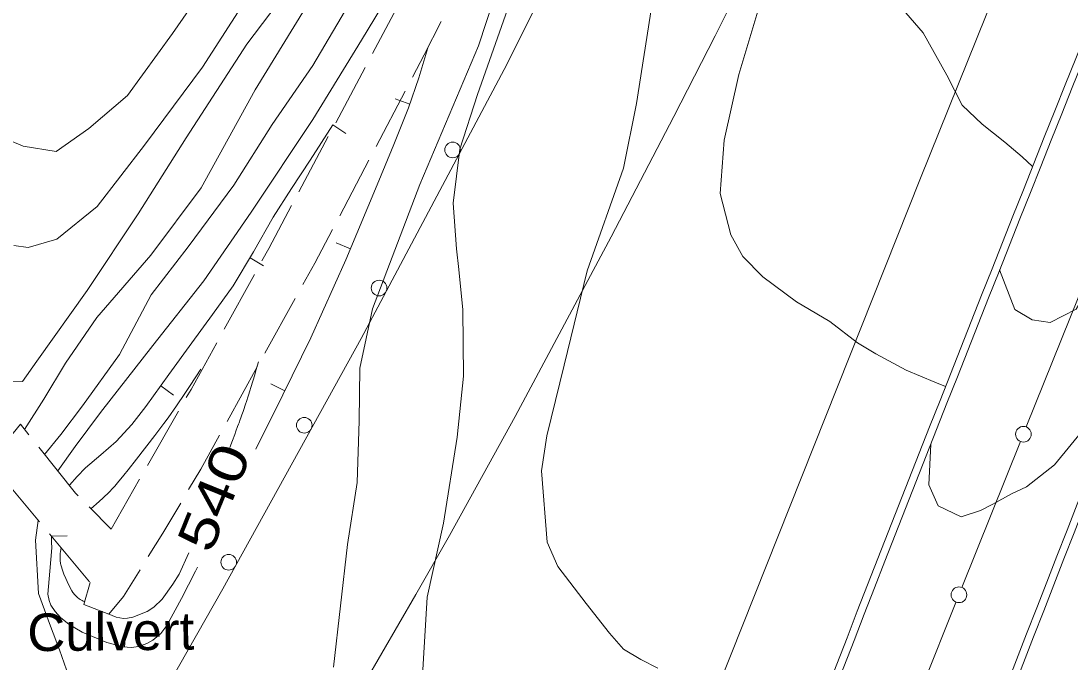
# Model space of a CAD drawing. Extents: x 2361284 to 2366480, y 6976556 to 6985346.
# Drawn here: x 2365074.7 to 2365208.9, y 6980794 to 6980875.9 of the extents above; entities that cross this region are included whole.
import ezdxf
from ezdxf.enums import TextEntityAlignment as Align

# ---------------------------------------------------------------- set-up
doc = ezdxf.new("R2010")
doc.units = 0
doc.header["$LTSCALE"] = 1.9
for name, color, linetype, lineweight in [('12', 7, 'Continuous', 13), ('13', 7, 'Continuous', 13), ('14', 7, 'Continuous', 13), ('17', 7, 'Continuous', 13), ('27', 7, 'Continuous', 13), ('3', 7, 'Continuous', 13), ('5', 7, 'Continuous', 13), ('6', 7, 'Continuous', 13), ('8', 7, 'Continuous', 13)]:
    doc.layers.add(name, color=color, linetype=linetype, lineweight=lineweight)

msp = doc.modelspace()

# ---------------------------------------------------------------- linework, layer by layer
at = {"layer": '12'}
for points in [[(2365176.904, 6980991.503), (2365175.008, 6980987.934), (2365170.935, 6980979.945), (2365165.536, 6980969.353), (2365158.564, 6980955.727), (2365148.073, 6980940.015), (2365139.417, 6980927.952), (2365131.234, 6980914.514), (2365121.822, 6980897.894), (2365112.388, 6980884.582), (2365103.558, 6980872.939), (2365095.781, 6980860.943), (2365089.643, 6980851.226), (2365083.127, 6980841.452), (2365076.682, 6980832.421), (2365074.847, 6980829.803), (2365070.775, 6980829.924), (2365067.573, 6980830.124), (2365066.111, 6980829.73), (2365064.099, 6980827.331), (2365064.941, 6980820.879), (2365064.671, 6980816.626)], [(2365192.93, 6980829.176), (2365191.554, 6980829.723), (2365187.92, 6980831.248), (2365183.999, 6980833.331), (2365181.675, 6980834.739), (2365178.119, 6980837.475), (2365173.855, 6980839.975), (2365169.585, 6980843.205), (2365167.01, 6980845.801), (2365165.474, 6980848.557), (2365164.124, 6980853.824), (2365164.629, 6980860.658), (2365166.489, 6980869.027), (2365171.355, 6980885.273), (2365172.061, 6980895.201), (2365173.535, 6980906.266), (2365175.491, 6980918.205), (2365174.083, 6980927.522), (2365173.162, 6980933.854), (2365172.447, 6980941.767), (2365175.394, 6980953.697), (2365176.277, 6980956.485)], [(2365101.369, 6980821.376), (2365101.708, 6980822.262), (2365102.01, 6980823.05), (2365102.16, 6980823.444), (2365102.383, 6980824.036), (2365102.495, 6980824.338), (2365102.568, 6980824.54), (2365102.714, 6980824.944), (2365102.786, 6980825.146), (2365102.928, 6980825.551), (2365103.068, 6980825.957), (2365103.16, 6980826.228), (2365103.342, 6980826.771), (2365103.543, 6980827.383), (2365103.675, 6980827.791), (2365103.762, 6980828.064), (2365103.934, 6980828.61), (2365104.062, 6980829.02), (2365104.315, 6980829.841), (2365104.564, 6980830.663), (2365104.728, 6980831.212), (2365105.055, 6980832.31)], [(2365097.693, 6980831.39), (2365096.326, 6980829.295), (2365095.63, 6980828.257), (2365094.569, 6980826.711), (2365093.482, 6980825.183), (2365092.928, 6980824.426), (2365091.786, 6980822.907), (2365089.461, 6980819.902), (2365088.38, 6980818.531), (2365087.832, 6980817.851), (2365087.001, 6980816.838), (2365086.66, 6980816.44), (2365086.427, 6980816.18), (2365085.946, 6980815.674), (2365085.197, 6980814.943), (2365084.681, 6980814.47), (2365083.622, 6980813.546)], [(2365216.53, 6980831.33), (2365214.032, 6980828.006), (2365210.741, 6980823.896), (2365206.864, 6980819.148), (2365203.311, 6980816.334), (2365201.369, 6980815.455), (2365198.973, 6980814.122), (2365197.39, 6980813.337), (2365194.948, 6980812.504), (2365191.995, 6980813.906), (2365190.809, 6980816.585), (2365191.05, 6980821.778)], [(2365079.809, 6980808.559), (2365079.722, 6980808.079), (2365079.692, 6980807.835), (2365079.667, 6980807.467), (2365079.668, 6980807.098), (2365079.68, 6980806.915), (2365079.727, 6980806.552), (2365079.762, 6980806.373), (2365079.833, 6980806.109), (2365079.932, 6980805.804), (2365080.153, 6980805.204), (2365080.401, 6980804.614), (2365080.578, 6980804.225), (2365080.958, 6980803.45), (2365081.182, 6980803.048), (2365081.314, 6980802.853), (2365081.558, 6980802.548), (2365081.69, 6980802.404), (2365081.899, 6980802.204), (2365082.123, 6980802.025), (2365082.24, 6980801.945), (2365082.483, 6980801.806), (2365082.61, 6980801.748), (2365082.805, 6980801.677)], [(2365085.83, 6980800.126), (2365086.844, 6980799.676), (2365087.79, 6980799.534), (2365088.274, 6980799.549), (2365088.984, 6980799.686), (2365090.81, 6980800.422), (2365091.641, 6980800.949), (2365092.731, 6980801.992), (2365094.108, 6980803.895), (2365094.882, 6980805.194), (2365096.155, 6980807.915)]]:
    msp.add_lwpolyline(points, dxfattribs=at)
at = {"layer": '13'}
for points in [[(2365189.946, 6981030.448), (2365188.434, 6981027.504), (2365187.337, 6981025.013), (2365183.99, 6981017.251), (2365181.026, 6981010.283), (2365175.573, 6981000.08), (2365171.102, 6980991.818), (2365165.815, 6980984.157), (2365158.138, 6980972.132), (2365150.468, 6980960.47), (2365141.954, 6980946.297), (2365132.899, 6980931.902), (2365122.27, 6980917.009), (2365114.848, 6980906.738), (2365107.691, 6980894.719), (2365100.556, 6980883.68), (2365094.054, 6980874.269), (2365088.31, 6980866.354), (2365083.33, 6980862.125), (2365079.148, 6980859.195), (2365074.941, 6980859.875), (2365071.778, 6980861.195)], [(2365186.504, 6981013.825), (2365184.371, 6981010.845), (2365180.673, 6981002.139), (2365176.349, 6980993.097), (2365170.747, 6980983.974), (2365163.484, 6980973.743), (2365154.688, 6980959.49), (2365149.105, 6980949.215), (2365141.958, 6980938.438), (2365135.086, 6980928.051), (2365125.977, 6980915.254), (2365119.388, 6980904.621), (2365111.744, 6980891.298), (2365105.307, 6980881.526), (2365097.866, 6980869.975), (2365090.47, 6980860.013), (2365084.425, 6980852.176), (2365079.274, 6980847.997), (2365075.574, 6980846.915), (2365073.751, 6980847.174)], [(2365156.139, 6980793.184), (2365153.939, 6980794.283), (2365151.736, 6980795.583), (2365149.936, 6980797.655), (2365146.98, 6980801.438), (2365143.336, 6980806.183), (2365141.986, 6980809.28), (2365141.262, 6980818.389), (2365141.937, 6980822.882), (2365144.131, 6980831.912), (2365147.106, 6980843.942), (2365151.741, 6980857.065), (2365153.383, 6980865.322), (2365155.364, 6980877.872), (2365155.582, 6980886.503), (2365155.89, 6980895.058), (2365157.018, 6980899.488), (2365155.745, 6980903.997), (2365155.218, 6980907.912), (2365157.05, 6980915.079), (2365160.538, 6980925.803), (2365165.162, 6980940.288), (2365168.545, 6980950.46), (2365173.315, 6980969.347)], [(2365165.27, 6980965.681), (2365163.588, 6980961.705), (2365160.621, 6980956.066), (2365156.773, 6980949.538), (2365152.749, 6980942.48), (2365148.404, 6980934.579), (2365141.903, 6980924.286), (2365136.756, 6980915.446), (2365130.973, 6980907.301), (2365122.16, 6980894.957), (2365114.501, 6980883.212), (2365104.634, 6980867.069), (2365097.703, 6980854.541), (2365091.293, 6980845.971), (2365084.39, 6980837.984), (2365080.365, 6980832.136), (2365077.579, 6980827.569), (2365075.136, 6980823.666)], [(2365154.225, 6980941.884), (2365151.768, 6980937.381), (2365149.616, 6980933.371), (2365146.288, 6980926.858), (2365140.665, 6980916.594), (2365134.55, 6980905.505), (2365130.431, 6980898.046), (2365124.266, 6980888.006), (2365117.151, 6980878.978), (2365112.005, 6980870.209), (2365106.816, 6980862.668), (2365101.89, 6980854.891), (2365096.054, 6980847.016), (2365091.302, 6980840.87), (2365087.275, 6980833.261), (2365082.537, 6980826.706), (2365079.752, 6980823.02), (2365077.696, 6980820.481)], [(2365125.993, 6980791.538), (2365126.622, 6980802.224), (2365128.732, 6980811.685), (2365130.457, 6980822.702), (2365131.273, 6980830.47), (2365131.193, 6980838.979), (2365130.693, 6980844.136), (2365130.368, 6980846.783), (2365129.943, 6980852.619), (2365130.788, 6980859.486), (2365133.071, 6980866.499), (2365137.151, 6980878.089), (2365142.648, 6980893.242), (2365145.542, 6980901.179), (2365151.26, 6980916.114), (2365159.826, 6980939.767)], [(2365114.656, 6980793.29), (2365116.437, 6980808.957), (2365117.671, 6980816.88), (2365117.946, 6980824.784), (2365118.032, 6980831.504), (2365119.631, 6980839.089), (2365125.67, 6980854.967), (2365133.182, 6980872.711), (2365138.178, 6980887.909), (2365141.176, 6980897.698), (2365142.903, 6980905.384)], [(2365135.779, 6980903.477), (2365133.396, 6980900.644), (2365129.193, 6980892.514), (2365124.446, 6980883.757), (2365118.223, 6980873.438), (2365111.99, 6980863.308), (2365104.113, 6980851.463), (2365098.076, 6980842.665), (2365091.553, 6980834.392), (2365084.855, 6980825.849), (2365081.587, 6980821.488), (2365079.376, 6980818.386)], [(2365204.072, 6980857.273), (2365202.75, 6980858.52), (2365200.502, 6980860.379), (2365197.621, 6980862.712), (2365195.048, 6980865.118), (2365193.081, 6980868.97), (2365190.09, 6980874.382), (2365185.883, 6980879.212)], [(2365228.561, 6980861.716), (2365227.713, 6980859.528), (2365225.075, 6980857.143), (2365222.154, 6980854.126), (2365219.472, 6980851.18), (2365216.269, 6980848.289), (2365212.411, 6980843.823), (2365209.636, 6980839.065), (2365206.311, 6980837.353), (2365203.998, 6980837.691), (2365201.805, 6980839.021), (2365199.858, 6980844.073)], [(2365076.886, 6980812.042), (2365076.51, 6980809.538), (2365076.925, 6980802.712), (2365078.455, 6980798.526), (2365079.613, 6980795.527), (2365081.084, 6980791.261), (2365081.424, 6980788.134), (2365081.36, 6980785.323), (2365080.803, 6980781.917), (2365079.688, 6980779.247), (2365077.06, 6980774.841), (2365074.722, 6980770.378), (2365072.163, 6980764.965), (2365068.136, 6980759.306), (2365065.719, 6980755.863), (2365060.718, 6980749.744)]]:
    msp.add_lwpolyline(points, dxfattribs=at)
at = {"layer": '14'}
for points in [[(2365228.891, 6981017.348), (2365221.949, 6981000.519), (2365217.221, 6980989.345), (2365207.569, 6980967.073), (2365197.921, 6980945.473), (2365192.993, 6980934.724), (2365185.462, 6980918.664), (2365173.834, 6980894.718), (2365163.453, 6980874.008), (2365158.189, 6980863.694), (2365150.184, 6980848.282), (2365137.889, 6980825.325), (2365129.468, 6980810.144), (2365125.183, 6980802.595), (2365118.654, 6980791.328), (2365076.346, 6980719.533), (2365055.075, 6980683.707), (2364989.163, 6980573.095)], [(2365252.137, 6981009.709), (2365231.187, 6980958.46), (2365217.325, 6980924.253), (2365189.746, 6980855.777), (2365163.937, 6980790.989), (2365151.193, 6980758.532), (2365132.301, 6980709.754), (2365126.562, 6980694.687), (2365115.308, 6980664.471), (2365104.308, 6980634.164), (2365097.089, 6980613.917), (2365082.856, 6980573.346)]]:
    msp.add_lwpolyline(points, dxfattribs=at)
at = {"layer": '17'}
msp.add_lwpolyline([(2364966.003, 6980573.044), (2364980.945, 6980599.029), (2364996.031, 6980624.933), (2365019.574, 6980664.648), (2365043.148, 6980704.345), (2365062.839, 6980737.905), (2365082.412, 6980771.531), (2365100.49, 6980803.296), (2365118.166, 6980835.285), (2365136.491, 6980869.682), (2365153.9, 6980904.539), (2365160.027, 6980917.488), (2365166.015, 6980930.495), (2365169.287, 6980937.708), (2365172.517, 6980944.938)], dxfattribs=at)
for centre in [(2365129.884, 6980859.407), (2365120.481, 6980841.755), (2365110.907, 6980824.213), (2365101.236, 6980806.707)]:
    msp.add_circle(centre, 1, dxfattribs=at)
at = {"layer": '27'}
for p, q in [((2365124.402, 6980865.267), (2365122.516, 6980865.919)), ((2365114.557, 6980862.602), (2365116.238, 6980861.518)), ((2365116.827, 6980846.764), (2365114.981, 6980847.526)), ((2365103.978, 6980845.632), (2365105.698, 6980844.608)), ((2365092.542, 6980829.241), (2365094.164, 6980828.077)), ((2365108.4, 6980828.622), (2365106.611, 6980829.515)), ((2365078.575, 6980810.038), (2365080.575, 6980810.097)), ((2365087.91, 6980795.896), (2365088.061, 6980797.887))]:
    msp.add_line(p, q, dxfattribs=at)
for points in [[(2365104.711, 6980821.178), (2365108.145, 6980828.11), (2365111.746, 6980835.384), (2365116.231, 6980845.348), (2365120.435, 6980855.448), (2365122.381, 6980860.106), (2365124.247, 6980864.805), (2365125.551, 6980868.598), (2365126.694, 6980872.439)], [(2365114.557, 6980862.602), (2365113.098, 6980860.358), (2365111.64, 6980858.104), (2365109.284, 6980854.462), (2365106.939, 6980850.81), (2365104.431, 6980846.386), (2365101.822, 6980842.03), (2365099.177, 6980838.385), (2365096.51, 6980834.749), (2365093.589, 6980830.691), (2365090.657, 6980826.623), (2365088.83, 6980824.317), (2365086.841, 6980822.138), (2365084.887, 6980820.439), (2365082.913, 6980818.759), (2365081.863, 6980817.679), (2365080.853, 6980816.55)], [(2365078.575, 6980810.038), (2365078.592, 6980809.288), (2365078.6, 6980808.538), (2365078.338, 6980805.585), (2365078.116, 6980802.643), (2365078.253, 6980801.824), (2365078.499, 6980801.236), (2365079.037, 6980800.412), (2365079.744, 6980799.638), (2365080.823, 6980798.748), (2365082.512, 6980797.774), (2365084.33, 6980796.992), (2365085.665, 6980796.464), (2365087.73, 6980795.904), (2365088.751, 6980795.824), (2365089.739, 6980795.943), (2365090.775, 6980796.313), (2365091.531, 6980796.75), (2365092.543, 6980797.59), (2365093.323, 6980798.627), (2365095.211, 6980802.075), (2365096.979, 6980805.552), (2365097.244, 6980806.085)]]:
    msp.add_lwpolyline(points, dxfattribs=at)
at = {"layer": '3'}
for centre, radius, start, end in [((2373309.794, 6977626.431), 8725.881, 157.22008, 160.26162), ((2373309.794, 6977626.431), 8724.921, 157.22008, 160.26162), ((2372717.897, 6977876.826), 8062.239, 157.21557, 160.45692), ((2372717.897, 6977876.826), 8061.279, 157.21557, 160.45692)]:
    msp.add_arc(centre, radius, start, end, dxfattribs=at)
at = {"layer": '5'}
for p, q in [((2365211.143, 6980843.581), (2365203.268, 6980823.995)), ((2365202.526, 6980822.148), (2365195.024, 6980803.464)), ((2365194.262, 6980801.567), (2365186.398, 6980781.981))]:
    msp.add_line(p, q, dxfattribs=at)
for centre in [(2365202.899, 6980823.072), (2365194.655, 6980802.546)]:
    msp.add_circle(centre, 1, dxfattribs=at)
at = {"layer": '6'}
for p, q in [((2365123.384, 6980878.788), (2365119.621, 6980871.722)), ((2365118.676, 6980869.953), (2365114.924, 6980862.886)), ((2365120.104, 6980859.845), (2365123.826, 6980866.931)), ((2365113.981, 6980861.117), (2365110.218, 6980854.051)), ((2365115.448, 6980851.001), (2365119.17, 6980858.076)), ((2365104.528, 6980843.487), (2365100.665, 6980836.479)), ((2365105.874, 6980833.438), (2365109.758, 6980840.435)), ((2365101.027, 6980824.693), (2365104.901, 6980831.689)), ((2365094.813, 6980826.004), (2365090.839, 6980819.055)), ((2365071.888, 6980818.004), (2365077.028, 6980811.873)), ((2365089.846, 6980817.315), (2365086.197, 6980810.94)), ((2365086.197, 6980810.94), (2365083.39, 6980813.784)), ((2365078.312, 6980810.345), (2365083.451, 6980804.214)), ((2365087.779, 6980802.335), (2365089.896, 6980805.725))]:
    msp.add_line(p, q, dxfattribs=at)
for points in [[(2365124.76, 6980868.7), (2365126.253, 6980871.545), (2365128.402, 6980875.825)], [(2365109.275, 6980852.282), (2365106.367, 6980846.814), (2365105.492, 6980845.236)], [(2365110.731, 6980842.185), (2365112.245, 6980844.93), (2365114.514, 6980849.232)], [(2365099.702, 6980834.73), (2365096.417, 6980828.798), (2365095.807, 6980827.742)], [(2365075.692, 6980822.972), (2365074.588, 6980824.351), (2365070.624, 6980819.542)], [(2365096.109, 6980815.985), (2365097.655, 6980818.609), (2365100.054, 6980822.943)], [(2365081.986, 6980815.21), (2365081.653, 6980815.547), (2365076.947, 6980821.414)], [(2365090.95, 6980807.425), (2365092.821, 6980810.413), (2365095.095, 6980814.265)]]:
    msp.add_lwpolyline(points, dxfattribs=at)
at = {"layer": '8'}
msp.add_lwpolyline([(2365083.532, 6980804.124), (2365082.698, 6980801.326), (2365085.92, 6980800.087), (2365087.779, 6980802.335)], dxfattribs=at)

# ---------------------------------------------------------------- texts
at = {"layer": '12', "width": 1.3}
msp.add_text(' 540 ', height=4.8, rotation=67.885, dxfattribs=at).set_placement((2365101.566, 6980814.104), align=Align.CENTER)
at = {"layer": '8', "width": 1.05}
msp.add_text('Culvert', height=4.799, rotation=0.545, dxfattribs=at).set_placement((2365075.495, 6980795.338))

doc.saveas('drawing.dxf')
